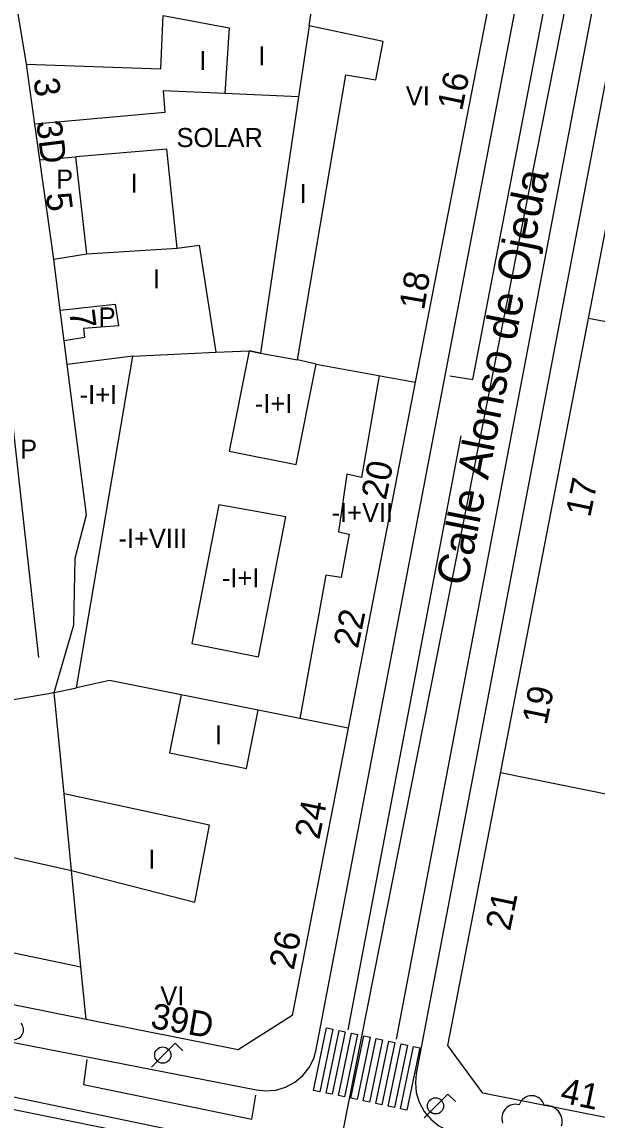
# Model space of a CAD drawing. Extents: x 282771 to 285132, y 4823109 to 4825496.
# Drawn here: x 284342.5 to 284387.7, y 4823163.3 to 4823249.7 of the extents above; entities that cross this region are included whole.
import ezdxf

# ---------------------------------------------------------------- set-up
doc = ezdxf.new("R2010")
doc.units = 0
for name, color, linetype in [('ACERA-BORDILLO', 7, 'Continuous'), ('ARBOL', 7, 'Continuous'), ('CALLE-EJE', 7, 'Continuous'), ('CALLE-TEXTO', 7, 'Continuous'), ('EDIFICIO', 7, 'Continuous'), ('FAROLA', 7, 'Continuous'), ('INTERIOR-EDIFICIO', 7, 'Continuous'), ('MEDIANERA', 7, 'Continuous'), ('NUM-LOCAL', 7, 'Continuous'), ('NUM-PORTAL', 7, 'Continuous'), ('PASO-PEATONES', 7, 'Continuous'), ('SENAL-VIARIA', 7, 'Continuous'), ('TXT-ALTURA-EDIFICIO', 7, 'Continuous')]:
    doc.layers.add(name, color=color, linetype=linetype)

msp = doc.modelspace()

# ---------------------------------------------------------------- linework, layer by layer
at = {"layer": 'ACERA-BORDILLO'}
for points in [[(284298.607, 4823271.892), (284310.851, 4823178.185), (284311.189, 4823177.02), (284311.501, 4823176.467), (284311.902, 4823175.965), (284312.378, 4823175.533), (284312.91, 4823175.187), (284314.051, 4823174.777), (284360.941, 4823165.626)], [(284360.941, 4823165.626), (284361.669, 4823165.552), (284362.443, 4823165.62), (284363.219, 4823165.849), (284363.947, 4823166.238), (284364.58, 4823166.769), (284365.081, 4823167.404), (284365.433, 4823168.096), (284365.636, 4823168.8), (284385.139, 4823270.706)], [(284392.785, 4823268.095), (284381.166, 4823207.103), (284373.513, 4823166.922)], [(284373.513, 4823166.922), (284373.443, 4823166.198), (284373.512, 4823165.431), (284373.739, 4823164.662), (284374.124, 4823163.94), (284374.649, 4823163.312), (284375.275, 4823162.812), (284375.96, 4823162.459), (284376.657, 4823162.252), (284446.936, 4823148.168)]]:
    msp.add_lwpolyline(points, dxfattribs=at)
at = {"layer": 'ARBOL'}
for centre, radius, start, end in [((284341.78, 4823170.371), 0.797, 208.96246, 38.99103), ((284382.601, 4823164.132), 1.038, 15.64228, 161.38435), ((284381.341, 4823163.402), 1.097, 75.4318, 200.55608), ((284383.731, 4823163.132), 1.272, 345.03273, 95.79925)]:
    msp.add_arc(centre, radius, start, end, dxfattribs=at)
at = {"layer": 'CALLE-EJE'}
for points in [[(284343.796, 4823199.683), (284333.726, 4823290.172)], [(284367.226, 4823159.744), (284390.826, 4823279.022)], [(284367.226, 4823159.744), (284307.147, 4823172.263)]]:
    msp.add_lwpolyline(points, dxfattribs=at)
at = {"layer": 'EDIFICIO'}
for points in [[(284301.757, 4823288.542), (284318.276, 4823285.272), (284333.826, 4823282.202), (284349.566, 4823279.092), (284381.516, 4823272.782), (284382.986, 4823270.542), (284379.336, 4823251.763), (284373.436, 4823221.363), (284368.146, 4823194.123), (284363.746, 4823171.483), (284359.486, 4823168.773), (284347.506, 4823171.173), (284316.677, 4823177.363), (284312.407, 4823181.403), (284311.057, 4823192.163), (284309.117, 4823207.943), (284308.037, 4823216.753), (284306.087, 4823232.573), (284305.127, 4823240.353), (284301.947, 4823266.262), (284300.727, 4823276.132), (284299.477, 4823286.362), (284301.757, 4823288.542)], [(284334.756, 4823270.512), (284331.746, 4823270.112), (284335.116, 4823243.703), (284338.086, 4823220.483), (284339.246, 4823211.403), (284341.086, 4823197.093), (284341.196, 4823196.273), (284344.996, 4823196.913), (284346.536, 4823202.243), (284346.646, 4823207.493), (284347.536, 4823210.913), (284346.026, 4823222.743), (284345.786, 4823224.603), (284345.476, 4823227.033), (284344.966, 4823231.053), (284343.856, 4823238.863), (284343.466, 4823241.683), (284342.806, 4823246.413), (284341.266, 4823255.772), (284338.996, 4823269.612), (284334.756, 4823270.512)], [(284440.575, 4823260.652), (284454.645, 4823257.883), (284467.695, 4823255.313), (284469.335, 4823252.683), (284465.845, 4823234.703), (284462.795, 4823219.223), (284457.845, 4823193.863), (284454.565, 4823177.083), (284450.155, 4823154.484), (284446.335, 4823151.974), (284419.896, 4823157.214), (284378.756, 4823165.373), (284375.996, 4823169.123), (284387.066, 4823226.363), (284390.676, 4823244.973), (284394.936, 4823266.952), (284398.216, 4823269.002), (284440.575, 4823260.652)]]:
    msp.add_lwpolyline(points, dxfattribs=at)
at = {"layer": 'FAROLA'}
for p, q in [((284354.528, 4823169.3), (284353.588, 4823168.37)), ((284355.118, 4823168.71), (284354.528, 4823169.3)), ((284353.588, 4823168.37), (284352.658, 4823167.43)), ((284376.009, 4823165.299), (284375.069, 4823164.369)), ((284376.599, 4823164.709), (284376.009, 4823165.299)), ((284375.069, 4823164.369), (284374.139, 4823163.429))]:
    msp.add_line(p, q, dxfattribs=at)
for centre in [(284353.548, 4823168.37), (284375.029, 4823164.369)]:
    msp.add_circle(centre, 0.637, dxfattribs=at)
at = {"layer": 'INTERIOR-EDIFICIO'}
for points in [[(284365.636, 4823222.783), (284364.152, 4823223.107), (284367.956, 4823245.563), (284370.316, 4823245.173), (284370.906, 4823248.183), (284365.066, 4823249.413), (284365.806, 4823254.242), (284370.986, 4823253.223), (284371.766, 4823257.072), (284364.256, 4823258.592), (284366.196, 4823267.852), (284362.716, 4823268.582), (284360.776, 4823259.322), (284353.806, 4823260.892), (284355.556, 4823269.922), (284351.666, 4823270.682), (284349.916, 4823261.652), (284346.026, 4823262.492), (284341.416, 4823263.492), (284342.716, 4823268.732), (284342.356, 4823268.882), (284338.996, 4823269.612)], [(284346.362, 4823182.903), (284356.076, 4823180.413), (284357.216, 4823186.463), (284345.774, 4823188.933), (284344.996, 4823196.913), (284346.747, 4823197.295), (284351.186, 4823223.413), (284357.736, 4823223.713), (284360.346, 4823223.833), (284358.776, 4823215.923), (284364.066, 4823214.883), (284365.636, 4823222.783)], [(284357.956, 4823211.713), (284355.836, 4823200.793), (284361.076, 4823199.733), (284363.246, 4823210.743), (284357.956, 4823211.713)], [(284361.071, 4823195.53), (284355.007, 4823196.737), (284354.076, 4823192.173), (284360.136, 4823190.933), (284361.071, 4823195.53)], [(284322.615, 4823194.184), (284323.536, 4823190.753), (284322.326, 4823190.513), (284322.866, 4823187.763), (284329.936, 4823186.433), (284331.196, 4823191.463), (284338.386, 4823190.003), (284337.426, 4823184.893), (284346.361, 4823182.914)]]:
    msp.add_lwpolyline(points, dxfattribs=at)
at = {"layer": 'MEDIANERA'}
for points in [[(284342.806, 4823246.413), (284353.406, 4823246.033), (284353.586, 4823250.243)], [(284353.586, 4823250.243), (284358.776, 4823249.273), (284358.446, 4823244.083)], [(284365.066, 4823249.413), (284364.226, 4823243.823)], [(284358.446, 4823244.083), (284353.566, 4823244.313), (284353.706, 4823242.593), (284343.466, 4823241.683)], [(284364.226, 4823243.823), (284358.446, 4823244.083)], [(284364.226, 4823243.823), (284361.246, 4823223.653), (284364.152, 4823223.107)], [(284343.856, 4823238.863), (284346.71, 4823239.102)], [(284354.676, 4823231.903), (284353.866, 4823239.703), (284346.71, 4823239.102)], [(284347.556, 4823231.463), (284346.71, 4823239.102)], [(284354.676, 4823231.903), (284356.426, 4823232.143), (284357.736, 4823223.713)], [(284344.966, 4823231.053), (284347.556, 4823231.463)], [(284347.556, 4823231.463), (284354.676, 4823231.903)], [(284345.476, 4823227.033), (284349.796, 4823227.493), (284350.056, 4823225.793), (284347.296, 4823225.573), (284347.396, 4823224.883), (284345.786, 4823224.603)], [(284402.036, 4823223.543), (284397.917, 4823224.319), (284387.066, 4823226.363)], [(284360.346, 4823223.833), (284361.246, 4823223.653), (284360.346, 4823223.833)], [(284351.186, 4823223.413), (284346.026, 4823222.743)], [(284365.636, 4823222.783), (284373.436, 4823221.363)], [(284370.596, 4823221.873), (284369.206, 4823213.853), (284368.046, 4823214.123), (284367.396, 4823209.573), (284368.216, 4823209.393), (284367.596, 4823205.983), (284366.396, 4823206.173), (284364.345, 4823194.879)], [(284355.007, 4823196.737), (284349.346, 4823197.863), (284346.747, 4823197.295)], [(284364.345, 4823194.879), (284361.071, 4823195.53)], [(284368.146, 4823194.123), (284364.345, 4823194.879)], [(284380.156, 4823190.633), (284391.166, 4823188.403), (284395.136, 4823187.653)], [(284346.361, 4823182.914), (284345.774, 4823188.933)], [(284347.101, 4823175.324), (284346.362, 4823182.903)], [(284316.677, 4823177.363), (284317.717, 4823181.453), (284347.101, 4823175.324)], [(284347.506, 4823171.173), (284347.101, 4823175.324)]]:
    msp.add_lwpolyline(points, dxfattribs=at)
at = {"layer": 'PASO-PEATONES'}
for points in [[(284365.915, 4823165.488), (284365.426, 4823165.592), (284366.45, 4823170.503), (284366.939, 4823170.4)], [(284366.893, 4823165.281), (284366.404, 4823165.384), (284367.428, 4823170.296), (284367.917, 4823170.192)], [(284367.872, 4823165.073), (284367.382, 4823165.177), (284368.406, 4823170.089), (284368.895, 4823169.985)], [(284368.85, 4823164.866), (284368.361, 4823164.97), (284369.385, 4823169.881), (284369.874, 4823169.778)], [(284369.828, 4823164.659), (284369.339, 4823164.762), (284370.363, 4823169.674), (284370.852, 4823169.57)], [(284370.806, 4823164.452), (284370.317, 4823164.555), (284371.341, 4823169.467), (284371.83, 4823169.363)], [(284371.785, 4823164.244), (284371.296, 4823164.348), (284372.32, 4823169.26), (284372.809, 4823169.156)], [(284372.763, 4823164.037), (284372.274, 4823164.141), (284373.298, 4823169.052), (284373.787, 4823168.949)]]:
    msp.add_lwpolyline(points, close=True, dxfattribs=at)
at = {"layer": 'SENAL-VIARIA'}
for points in [[(284376.152, 4823221.865), (284377.969, 4823221.567), (284386.846, 4823267.722)], [(284371.956, 4823169.633), (284390.5, 4823266.986)], [(284368.149, 4823170.358), (284377.059, 4823217.134)], [(284298.274, 4823172.927), (284372.857, 4823157.795)], [(284347.579, 4823168.026), (284347.318, 4823166.044), (284360.561, 4823163.332), (284360.874, 4823165.21)]]:
    msp.add_lwpolyline(points, dxfattribs=at)

# ---------------------------------------------------------------- texts
at = {"layer": 'CALLE-TEXTO'}
msp.add_text('Calle Alonso de Ojeda', height=2.5, rotation=78.80843, dxfattribs=at).set_placement((284377.499, 4823205.225))
at = {"layer": 'NUM-LOCAL'}
msp.add_text('39D', height=2, rotation=350.34463, dxfattribs=at).set_placement((284352.509, 4823170.517))
at = {"layer": 'NUM-PORTAL'}
for s, rotation, p in [('3', 277.12004, (284343.363, 4823245.223)), ('16', 78.35004, (284377.107, 4823242.648)), ('3D', 277.12004, (284343.578, 4823241.861)), ('5', 277.12004, (284344.327, 4823236.189)), ('18', 80.37462, (284374.12, 4823226.968)), ('7', 277.12004, (284346.176, 4823226.966)), ('20', 78.35004, (284371.113, 4823212.021)), ('17', 78.35004, (284387.202, 4823210.654)), ('22', 78.35004, (284368.919, 4823200.322)), ('19', 78.35004, (284383.772, 4823194.293)), ('24', 78.35004, (284365.867, 4823185.279)), ('21', 78.35004, (284380.896, 4823178.08)), ('26', 78.35004, (284363.854, 4823175.003)), ('41', 347.98004, (284384.76, 4823164.662))]:
    msp.add_text(s, height=2, rotation=rotation, dxfattribs=at).set_placement(p)
at = {"layer": 'TXT-ALTURA-EDIFICIO'}
for s, p in [('I', (284361.075, 4823246.313)), ('I', (284356.435, 4823245.943)), ('VI', (284372.686, 4823243.163)), ('SOLAR', (284354.63, 4823239.873)), ('P', (284345.151, 4823236.603)), ('I', (284351.025, 4823236.283)), ('I', (284364.325, 4823235.473)), ('I', (284352.775, 4823228.743)), ('P', (284348.501, 4823225.743)), ('-I+I', (284347.003, 4823219.643)), ('-I+I', (284360.793, 4823218.933)), ('P', (284342.311, 4823215.333)), ('-I+VII', (284366.844, 4823210.353)), ('-I+VIII', (284350.053, 4823208.313)), ('-I+I', (284358.203, 4823205.203)), ('I', (284357.655, 4823192.843)), ('I', (284352.415, 4823183.043)), ('VI', (284353.357, 4823172.283))]:
    msp.add_text(s, height=1.5, rotation=0.00004, dxfattribs=at).set_placement(p)

doc.saveas('drawing.dxf')
